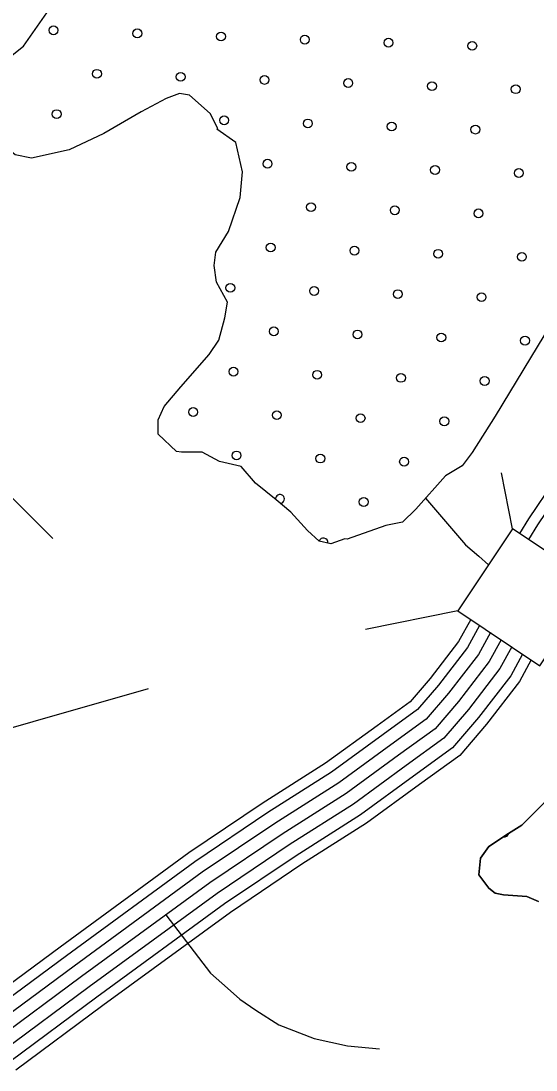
# Model space of a CAD drawing. Extents: x 1788175 to 1969470, y 584502 to 738744.
# Drawn here: x 1798565 to 1799805, y 695307 to 697831 of the extents above; entities that cross this region are included whole.
import ezdxf

# ---------------------------------------------------------------- set-up
doc = ezdxf.new("R2010")
doc.units = 0
for name, color, linetype in [('DESIGN - SCRATCH - User 1', 7, 'Continuous'), ('DESIGN - TRAFFIC CONTROL PERMANENT - Pavement Marking Text', 7, 'Continuous'), ('DESIGN - TRANSPORTATION - Edge of Traveled Way', 7, 'Continuous'), ('SURVEY - CONTOURS - Index with Text', 7, 'Continuous'), ('SURVEY - DRAINAGE - Storm Sewer', 7, 'Continuous'), ('SURVEY - TRANSPORTATION - Roads', 7, 'Continuous')]:
    doc.layers.add(name, color=color, linetype=linetype)

msp = doc.modelspace()

# ---------------------------------------------------------------- linework, layer by layer
at = {"layer": 'DESIGN - SCRATCH - User 1'}
for points in [[(1798765.2, 697560.8), (1798681.2, 697520.9), (1798591.2, 697501.1), (1798551.2, 697509.1), (1798505.3, 697547.1), (1798465.4, 697611.1), (1798455.5, 697655.1), (1798511.6, 697722.9), (1798571.6, 697770.8), (1798633.7, 697858.7), (1798675.8, 697914.6), (1798693.9, 697988.5), (1798710, 698042.4), (1798718.1, 698122.3), (1798707.7, 698152.1)], [(1800322, 697846.2), (1800306, 697806.3), (1800258.1, 697758.4), (1800242.1, 697710.5), (1800226.2, 697662.6), (1800202.2, 697630.7), (1800186.3, 697590.8), (1800162.3, 697566.8), (1800122.4, 697534.9), (1800074.5, 697479), (1800010.7, 697407.2), (1799978.7, 697343.3), (1799938.8, 697287.4), (1799914.9, 697231.6), (1799882.9, 697167.7), (1799843, 697103.8), (1799707.3, 696880.3), (1799651.4, 696792.5), (1799627.5, 696760.6), (1799587.6, 696736.6), (1799515.7, 696656.8), (1799483.8, 696624.9), (1799443.9, 696616.9), (1799350.5, 696584.3)], [(1799350.5, 696584.3), (1799345.3, 696585.1), (1799311.3, 696573.1), (1799283.4, 696579.2), (1799255.4, 696605.2), (1799215.5, 696649.2), (1799179.6, 696679.2), (1799129.7, 696719.2), (1799095.7, 696759.2), (1799043.8, 696771.2), (1799001.8, 696793.3), (1798951.8, 696793.3), (1798939.9, 696795.3), (1798895.9, 696837.3), (1798896, 696871.3), (1798910, 696903.3), (1798950.1, 696951.2), (1799018.2, 697029), (1799042.2, 697063), (1799056.3, 697116.9), (1799062.4, 697154.8), (1799036.5, 697202.8), (1799030.5, 697242.8), (1799034.6, 697274.8), (1799064.7, 697324.7), (1799092.8, 697406.6), (1799098.9, 697468.5), (1799083, 697538.5), (1799037.1, 697570.5), (1799039.1, 697572.5), (1799021.1, 697608.5), (1798971.2, 697652.5), (1798947.2, 697656.5), (1798915.2, 697644.5), (1798855.2, 697612.6), (1798765.2, 697560.8)], [(1799811.1, 695712.9), (1799783.2, 695724.9), (1799727.3, 695728.9), (1799707.3, 695732.9), (1799691.4, 695744.8), (1799667.4, 695776.8), (1799671.4, 695816.7), (1799691.4, 695844.6), (1799739.3, 695876.5), (1799771.2, 695896.5), (1799803.1, 695928.4), (1799847, 695972.3)]]:
    msp.add_lwpolyline(points, dxfattribs=at)
at = {"layer": 'DESIGN - TRAFFIC CONTROL PERMANENT - Pavement Marking Text'}
for centre in [(1798643.9, 697808.7), (1798845.5, 697801.3), (1799047.1, 697793.8), (1799248.7, 697786.3), (1799450.3, 697778.9), (1799651.9, 697771.4), (1798748.4, 697704.2), (1798950, 697696.7), (1799151.7, 697689.3), (1799353.3, 697681.8), (1799554.9, 697674.3), (1799756.5, 697666.9), (1798651.4, 697607.1), (1799054.6, 697592.2), (1799256.2, 697584.7), (1799457.8, 697577.3), (1799659.4, 697569.8), (1799159.1, 697487.7), (1799360.7, 697480.2), (1799562.3, 697472.7), (1799764, 697465.3), (1799263.7, 697383.1), (1799465.3, 697375.7), (1799666.9, 697368.2), (1799166.6, 697286.1), (1799368.2, 697278.6), (1799569.8, 697271.1), (1799771.4, 697263.7), (1799069.5, 697189), (1799271.1, 697181.5), (1799472.7, 697174), (1799674.3, 697166.6), (1799174.1, 697084.4), (1799375.7, 697077), (1799577.3, 697069.5), (1799778.9, 697062), (1799077, 696987.4), (1799278.6, 696979.9), (1799480.2, 696972.4), (1799681.8, 696965), (1798979.9, 696890.3), (1799181.5, 696882.8), (1799383.1, 696875.4), (1799584.7, 696867.9), (1799084.5, 696785.8), (1799286.1, 696778.3), (1799487.7, 696770.8), (1799390.6, 696673.8)]:
    msp.add_circle(centre, 10.6, dxfattribs=at)
for centre, start, end in [((1798853, 697599.7), 103.39, 136.468), ((1799189, 696681.2), 274.0224, 186.4488), ((1799293.5, 696576.7), 349.2754, 166.0596), ((1799728.9, 695878.4), 257.2293, 350.1477)]:
    msp.add_arc(centre, 10.6, start, end, dxfattribs=at)
at = {"layer": 'DESIGN - TRANSPORTATION - Edge of Traveled Way'}
for points in [[(1798765.2, 697560.8), (1798681.2, 697520.9), (1798591.2, 697501.1), (1798551.2, 697509.1), (1798505.3, 697547.1), (1798465.4, 697611.1), (1798455.5, 697655.1), (1798511.6, 697722.9), (1798571.6, 697770.8), (1798633.7, 697858.7), (1798675.8, 697914.6), (1798693.9, 697988.5), (1798710, 698042.4), (1798718.1, 698122.3), (1798707.7, 698152.1)], [(1800322, 697846.2), (1800306, 697806.3), (1800258.1, 697758.4), (1800242.1, 697710.5), (1800226.2, 697662.6), (1800202.2, 697630.7), (1800186.3, 697590.8), (1800162.3, 697566.8), (1800122.4, 697534.9), (1800074.5, 697479), (1800010.7, 697407.2), (1799978.7, 697343.3), (1799938.8, 697287.4), (1799914.9, 697231.6), (1799882.9, 697167.7), (1799843, 697103.8), (1799707.3, 696880.3), (1799651.4, 696792.5), (1799627.5, 696760.6), (1799587.6, 696736.6), (1799515.7, 696656.8), (1799483.8, 696624.9), (1799443.9, 696616.9), (1799350.5, 696584.3)], [(1799350.5, 696584.3), (1799345.3, 696585.1), (1799311.3, 696573.1), (1799283.4, 696579.2), (1799255.4, 696605.2), (1799215.5, 696649.2), (1799179.6, 696679.2), (1799129.7, 696719.2), (1799095.7, 696759.2), (1799043.8, 696771.2), (1799001.8, 696793.3), (1798951.8, 696793.3), (1798939.9, 696795.3), (1798895.9, 696837.3), (1798896, 696871.3), (1798910, 696903.3), (1798950.1, 696951.2), (1799018.2, 697029), (1799042.2, 697063), (1799056.3, 697116.9), (1799062.4, 697154.8), (1799036.5, 697202.8), (1799030.5, 697242.8), (1799034.6, 697274.8), (1799064.7, 697324.7), (1799092.8, 697406.6), (1799098.9, 697468.5), (1799083, 697538.5), (1799037.1, 697570.5), (1799039.1, 697572.5), (1799021.1, 697608.5), (1798971.2, 697652.5), (1798947.2, 697656.5), (1798915.2, 697644.5), (1798855.2, 697612.6), (1798765.2, 697560.8)], [(1799539.6, 696683.3), (1799587.6, 696626.9), (1799635.5, 696571), (1799667.4, 696543.1), (1799691, 696522.3)], [(1799847, 695972.3), (1799803.1, 695928.4), (1799771.2, 695896.5), (1799739.3, 695876.5), (1799691.4, 695844.6), (1799671.4, 695816.7), (1799667.4, 695776.8), (1799691.4, 695744.8), (1799707.3, 695732.9), (1799727.3, 695728.9), (1799783.2, 695724.9), (1799811.1, 695712.9)]]:
    msp.add_lwpolyline(points, dxfattribs=at)
at = {"layer": 'SURVEY - CONTOURS - Index with Text'}
for points in [[(1801600.9, 698266), (1801057, 697893.1), (1800681.5, 697622.3), (1800556.6, 697533.4), (1800460.5, 697469), (1800344, 697395.1), (1800287.5, 697341.2), (1800231.6, 697287.5), (1800154.6, 697204.5), (1800084.8, 697111.8), (1800022.1, 697021.5), (1799967.2, 696912.2), (1799895, 696799.4), (1799849.4, 696724.5), (1799787.4, 696633), (1799765.9, 696598.1)], [(1801615.4, 698244.8), (1801071.8, 697872.1), (1800696.5, 697601.4), (1800571.2, 697512.3), (1800474.5, 697447.4), (1800359.9, 697374.8), (1800305.3, 697322.6), (1800249.9, 697269.5), (1800174.4, 697188), (1800105.6, 697096.7), (1800044.3, 697008.3), (1799989.6, 696899.5), (1799916.8, 696785.8), (1799871, 696710.6), (1799809, 696619), (1799787.3, 696583.9)], [(1799648.2, 696391), (1799619.1, 696338.2), (1799550.3, 696249.5), (1799502.4, 696193.2), (1799422.7, 696135.5), (1799298.7, 696045.3), (1799146, 695948), (1798969.5, 695829.3), (1798659.6, 695602.8), (1798448.9, 695447)], [(1799669.6, 696376.7), (1799640.6, 696324.1), (1799570.3, 696233.2), (1799520, 696174.2), (1799437.8, 696114.7), (1799313.2, 696024), (1799160, 695926.5), (1798984.2, 695808.3), (1798674.8, 695582.1), (1798464.3, 695426.4)], [(1799695.5, 696359.5), (1799666.6, 696307), (1799594.4, 696213.7), (1799541.1, 696151.2), (1799456, 696089.6), (1799330.7, 695998.4), (1799177, 695900.6), (1799002, 695782.9), (1798693.2, 695557.1), (1798482.8, 695401.5)], [(1799721.4, 696342.2), (1799692.6, 696289.9), (1799618.4, 696194.1), (1799562.3, 696128.3), (1799474.2, 696064.5), (1799348.1, 695972.8), (1799194, 695874.6), (1799019.8, 695757.5), (1798711.5, 695532.2), (1798501.3, 695376.6)], [(1799721.4, 696342.2), (1799692.6, 696289.9), (1799618.4, 696194.1), (1799562.3, 696128.3), (1799474.2, 696064.5), (1799348.1, 695972.8), (1799194, 695874.6), (1799019.8, 695757.5), (1798711.5, 695532.2), (1798501.3, 695376.6)], [(1799747.3, 696325), (1799718.6, 696272.9), (1799642.5, 696174.6), (1799583.5, 696105.4), (1799492.5, 696039.4), (1799365.6, 695947.1), (1799211, 695848.7), (1799037.7, 695732.1), (1798729.9, 695507.2), (1798519.9, 695351.8)], [(1799773.2, 696307.7), (1799744.6, 696255.8), (1799666.6, 696155), (1799604.7, 696082.4), (1799510.7, 696014.3), (1799383, 695921.5), (1799228, 695822.8), (1799055.5, 695706.7), (1798748.3, 695482.2), (1798538.4, 695326.9)], [(1799793.8, 696294), (1799765.3, 696242.2), (1799685.8, 696139.5), (1799621.6, 696064.2), (1799525.2, 695994.3), (1799397, 695901.1), (1799241.5, 695802.1), (1799069.6, 695686.5), (1798762.9, 695462.3), (1798553.2, 695307.1)]]:
    msp.add_lwpolyline(points, dxfattribs=at)
at = {"layer": 'SURVEY - DRAINAGE - Storm Sewer'}
for p, q in [((1799749, 696609.4), (1799722.1, 696744)), ((1799617.2, 696411.7), (1799394.5, 696367.2))]:
    msp.add_line(p, q, dxfattribs=at)
msp.add_lwpolyline([(1799749, 696609.4), (1799617.2, 696411.7), (1799814.9, 696279.9), (1799946.7, 696477.6)], close=True, dxfattribs=at)
at = {"layer": 'SURVEY - TRANSPORTATION - Roads'}
for points in [[(1798641.9, 696585.9), (1798549.9, 696678.6), (1798508.8, 696718.4), (1798485.3, 696737.2), (1798430.2, 696786.9)], [(1798871.8, 696224.3), (1798315.4, 696065.4), (1798245.8, 696041.3), (1798207.2, 696033), (1798104.6, 696015.9), (1797974, 695997.7)], [(1798914.4, 695680.4), (1799022.1, 695540.4), (1799062.9, 695503.7), (1799092.6, 695477.4), (1799131.1, 695451.2), (1799186.1, 695416.1), (1799271.7, 695382.9), (1799351.7, 695365.4), (1799428.6, 695357.8)]]:
    msp.add_lwpolyline(points, dxfattribs=at)

doc.saveas('drawing.dxf')
